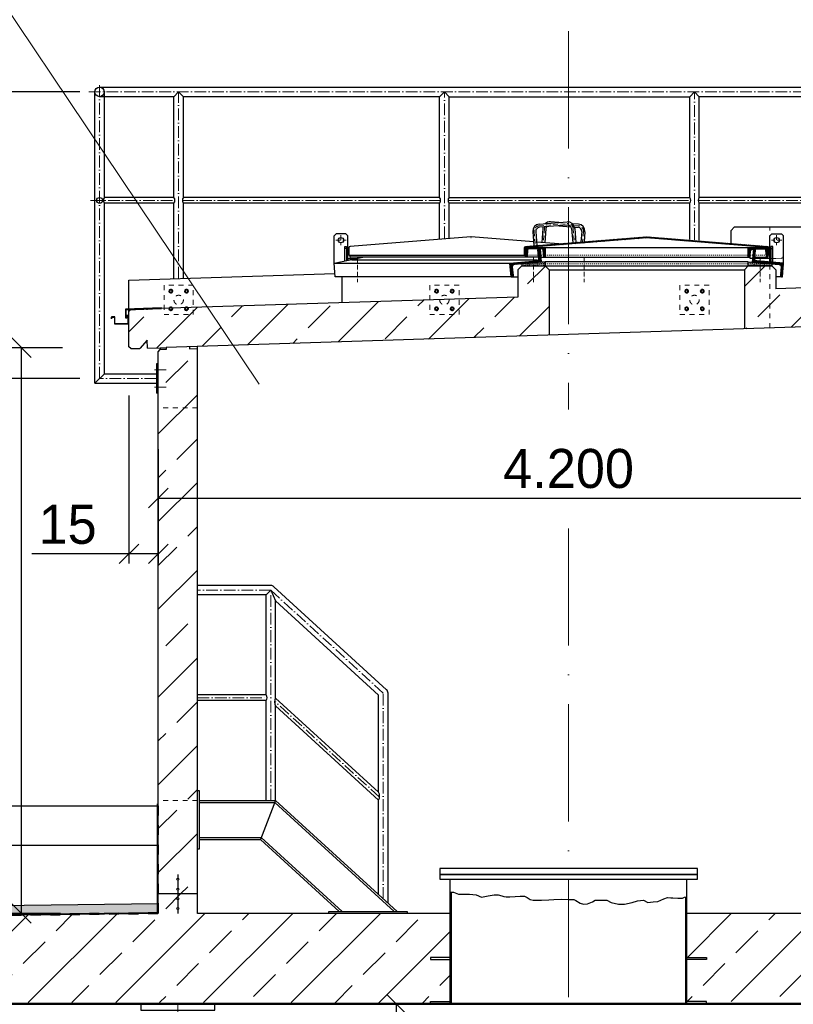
# Model space of a CAD drawing. Header units: millimetres. Extents: x -57642 to 5082813, y -177084 to 58112.
# Tile 346 of 656: x 37979 to 41938, y -38518 to -33477. Entities that reach past the tile are written whole.
import ezdxf

# ---------------------------------------------------------------- set-up
doc = ezdxf.new("R2010")
doc.units = ezdxf.units.MM
doc.linetypes.add('ACAD_ISO10W100', pattern=[18, 12, -3, 0, -3])
doc.linetypes.add('JIS_02_1.0', pattern=[2, 1, -1])
doc.layers.add('Bemaßung', color=7, linetype='Continuous', lineweight=9)
doc.layers.add('Beschriftung', color=7, linetype='Continuous', lineweight=9)
doc.dimstyles.new('DIN', dxfattribs={"dimtxt": 2.5, "dimasz": 2.5, "dimexe": 1.25, "dimexo": 0.625, "dimtad": 1, "dimtih": 1, "dimdec": 4, "dimdsep": 46, "dimlunit": 6, "dimtxsty": 'Standard', "dimcen": 2.5, "dimadec": 0, "dimazin": 0, "dimtfac": 1, "dimtdec": 4, "dimtmove": 0, "dimatfit": 3, "dimfxl": 0, "dimtvp": 1, "dimtolj": 1, "dimtzin": 0, "dimarcsym": 0})
pattern_1 = [(45, (-1.36, -74287.17), (-224.5064, 224.5064), []), (45, (223.15, -74287.17), (-224.5064, 224.5064), [158.75, -79.375])]

# ---------------------------------------------------------------- blocks, each defined once
blk = doc.blocks.new('_Oblique')
at = {"color": 0, "linetype": 'ByBlock', "lineweight": -2}
blk.add_line((-0.5, -0.5), (0.5, 0.5), dxfattribs=at)
blk = doc.blocks.new('*D483')
at = {"layer": 'Bemaßung', "color": 0, "lineweight": -2, "transparency": 16777216}
for p, q in [((38286.3, -33847.1), (36981.3, -33847.1)), ((37031.3, -33847.1), (37031.3, -35314.1)), ((38286.3, -35314.1), (36981.3, -35314.1))]:
    blk.add_line(p, q, dxfattribs=at)
at = {"layer": 'DEFPOINTS', "color": 0, "transparency": 16777216}
for p in [(38386.3, -33847.1), (37031.3, -35314.1), (38386.3, -35314.1)]:
    blk.add_point(p, dxfattribs=at)
at = {"layer": 'Bemaßung', "color": 0, "lineweight": -2, "transparency": 16777216, "xscale": 100, "yscale": 100, "zscale": 100}
for p, rotation in [((37031.3, -33847.1), 90), ((37031.3, -35314.1), 270)]:
    blk.add_blockref('_Oblique', p, dxfattribs=dict(at, rotation=rotation))
at = {"layer": 'Bemaßung', "color": 0, "transparency": 16777216, "insert": (36864.6, -34580.6), "char_height": 200, "attachment_point": 5, "rotation": 90}
blk.add_mtext('\\A1;1,46', dxfattribs=at)
blk = doc.blocks.new('*D498')
at = {"layer": 'Bemaßung', "color": 0, "lineweight": -2, "transparency": 16777216}
for p, q in [((38198.1, -35156.2), (37863.1, -35156.2)), ((37988.1, -38053), (37988.1, -35156.2)), ((38188.1, -38053), (37863.1, -38053))]:
    blk.add_line(p, q, dxfattribs=at)
at = {"layer": 'DEFPOINTS', "color": 0, "transparency": 16777216}
for p in [(37988.1, -35156.2), (38698.1, -35156.2), (38688.1, -38053)]:
    blk.add_point(p, dxfattribs=at)
at = {"layer": 'Bemaßung', "color": 0, "lineweight": -2, "transparency": 16777216, "xscale": 100, "yscale": 100, "zscale": 100}
for p, rotation in [((37988.1, -35156.2), 90), ((37988.1, -38053), 270)]:
    blk.add_blockref('_Oblique', p, dxfattribs=dict(at, rotation=rotation))
at = {"layer": 'Bemaßung', "color": 0, "transparency": 16777216, "insert": (37821.4, -36604.6), "char_height": 200, "attachment_point": 5, "rotation": 90}
blk.add_mtext('\\A1;2,90', dxfattribs=at)
blk = doc.blocks.new('*D499')
at = {"layer": 'Bemaßung', "color": 0, "lineweight": -2, "transparency": 16777216}
for p, q in [((38537.8, -35401.4), (38537.8, -36261.8)), ((38688.1, -35815.5), (38688.1, -36261.8)), ((38537.8, -36211.8), (38040.7, -36211.8)), ((38688.1, -36211.8), (38537.8, -36211.8))]:
    blk.add_line(p, q, dxfattribs=at)
at = {"layer": 'DEFPOINTS', "color": 0, "transparency": 16777216}
for p in [(38537.8, -35151.4), (38688.1, -35565.5), (38688.1, -36211.8)]:
    blk.add_point(p, dxfattribs=at)
at = {"layer": 'Bemaßung', "color": 0, "lineweight": -2, "transparency": 16777216, "xscale": 100, "yscale": 100, "zscale": 100, "rotation": 180}
blk.add_blockref('_Oblique', (38537.8, -36211.8), dxfattribs=at)
at = {"layer": 'Bemaßung', "color": 0, "lineweight": -2, "transparency": 16777216, "xscale": 100, "yscale": 100, "zscale": 100}
blk.add_blockref('_Oblique', (38688.1, -36211.8), dxfattribs=at)
at = {"layer": 'Bemaßung', "color": 0, "transparency": 16777216, "insert": (38224, -36061.8), "char_height": 200, "attachment_point": 5}
blk.add_mtext('\\A1;15', dxfattribs=at)
blk = doc.blocks.new('*D502')
at = {"layer": 'Bemaßung', "color": 0, "lineweight": -2, "transparency": 16777216}
for p, q in [((38688.1, -35676), (38688.1, -35876)), ((42888.1, -35676), (42888.1, -35876)), ((38688.1, -35926), (42888.1, -35926))]:
    blk.add_line(p, q, dxfattribs=at)
at = {"layer": 'DEFPOINTS', "color": 0, "transparency": 16777216}
for p in [(38688.1, -35926), (42888.1, -35926), (42888.1, -35926)]:
    blk.add_point(p, dxfattribs=at)
at = {"layer": 'Bemaßung', "color": 0, "lineweight": -2, "transparency": 16777216, "xscale": 100, "yscale": 100, "zscale": 100, "rotation": 180}
blk.add_blockref('_Oblique', (38688.1, -35926), dxfattribs=at)
at = {"layer": 'Bemaßung', "color": 0, "lineweight": -2, "transparency": 16777216, "xscale": 100, "yscale": 100, "zscale": 100}
blk.add_blockref('_Oblique', (42888.1, -35926), dxfattribs=at)
at = {"layer": 'Bemaßung', "color": 0, "transparency": 16777216, "insert": (40788.1, -35776), "char_height": 200, "attachment_point": 5}
blk.add_mtext('\\A1;4.200', dxfattribs=at)
blk = doc.blocks.new('*D731')
at = {"layer": 'Bemaßung', "color": 0, "lineweight": -2, "transparency": 16777216}
for p, q in [((39707.8, -38518), (39782.8, -38518)), ((39907.8, -45838), (39907.8, -38518)), ((39707.8, -45838), (39782.8, -45838))]:
    blk.add_line(p, q, dxfattribs=at)
at = {"layer": 'DEFPOINTS', "color": 0, "transparency": 16777216}
for p in [(39907.8, -38518), (39907.8, -38518), (39907.8, -45838)]:
    blk.add_point(p, dxfattribs=at)
at = {"layer": 'Bemaßung', "color": 0, "lineweight": -2, "transparency": 16777216, "xscale": 100, "yscale": 100, "zscale": 100}
for p, rotation in [((39907.8, -38518), 90), ((39907.8, -45838), 270)]:
    blk.add_blockref('_Oblique', p, dxfattribs=dict(at, rotation=rotation))
at = {"layer": 'Bemaßung', "color": 0, "transparency": 16777216, "insert": (39757.8, -42178), "char_height": 200, "attachment_point": 5, "rotation": 90}
blk.add_mtext('\\A1;7.320', dxfattribs=at)

msp = doc.modelspace()

# ---------------------------------------------------------------- hatches: boundary and pattern name
h = msp.add_hatch()
h.set_pattern_fill('ANSI31', color=256)
h.set_pattern_definition([(45, (135450.092, 19849.4992), (-2.24506403, 2.24506403), [])])
edge = h.paths.add_edge_path()
edge.add_line((40568.08548, -34645.64809), (40568.08548, -34683.34159))
edge.add_line((40568.08548, -34683.34159), (40563.08548, -34683.34159))
edge.add_line((40563.08548, -34683.34159), (40563.08548, -34645.26555))
edge.add_arc((40570.58548, -34645.26555), 7.5, 94.57392126, 180, ccw=False)
edge.add_line((40569.98739, -34637.78944), (41187.48739, -34588.38944))
edge.add_arc((41188.08548, -34595.86555), 7.5, 85.42607874, 94.57392126, ccw=False)
edge.add_line((41188.68357, -34588.38944), (41806.18357, -34637.78944))
edge.add_arc((41805.58548, -34645.26555), 7.5, 0, 85.42607874, ccw=False)
edge.add_line((41813.08548, -34645.26555), (41813.08548, -34683.34159))
edge.add_line((41813.08548, -34683.34159), (41808.08548, -34683.34159))
edge.add_line((41808.08548, -34683.34159), (41808.08548, -34645.64809))
edge.add_arc((41805.58548, -34645.64809), 2.5, 0, 85.38935068)
edge.add_line((41805.78644, -34643.15618), (41188.68836, -34593.39021))
edge.add_arc((41188.08548, -34600.86594), 7.5, 85.38935068, 94.61064932)
edge.add_line((41187.4826, -34593.39021), (40570.38452, -34643.15618))
edge.add_arc((40570.58548, -34645.64809), 2.5, 94.61064932, 180)
at = {"lineweight": 13}
h = msp.add_hatch(dxfattribs=at)
h.set_pattern_fill('ANSI33', color=256, scale=50, style=0)
h.set_pattern_definition(pattern_1)
h.paths.add_polyline_path([(38593.14008, -35159.61568), (38548.16348, -35161.06668), (38537.84623, -35151.39433), (38537.84623, -34971.30068), (38547.51859, -34960.98343), (40528.08548, -34897.08776), (40528.08548, -34757.40434), (40548.08548, -34737.40434), (40668.08548, -34737.40434), (40688.08548, -34757.40434), (40688.08548, -35092.03), (38633.11928, -35158.3259), (38631.8295, -35118.34669)])
h.paths.add_polyline_path([(41688.08548, -35059.76869), (41688.08548, -34757.40434), (41708.08548, -34737.40434), (41828.08548, -34737.40434), (41848.08548, -34757.40434), (41848.08548, -34854.50283), (42825.27691, -34822.97736), (42835.61028, -34812.64399), (42835.61028, -34682.42883), (42845.80195, -34672.23716), (43025.61481, -34666.43616), (43035.61028, -34676.43163), (43035.61028, -35006.29058), (43025.93792, -35016.60783), (42980.96132, -35018.05883), (42939.69234, -34979.36941), (42939.69234, -35019.39022)])
h = msp.add_hatch(dxfattribs=at)
h.set_pattern_fill('ANSI31', color=256, angle=4.76364169)
h.set_pattern_definition([(49.7636417, (128157.288, 27331.3507), (-2.42375146, 2.05086662), [])])
edge = h.paths.add_edge_path()
edge.add_line((40636.44587, -34649.79834), (40641.92687, -34649.34159))
edge.add_line((40641.92687, -34649.34159), (40647.74006, -34719.09979))
edge.add_line((40647.74006, -34719.09979), (40510.21674, -34730.56007))
edge.add_arc((40511.13024, -34741.52207), 11, 94.76364169, 184.76364169)
edge.add_line((40500.16824, -34742.43557), (40503.90529, -34787.28013))
edge.add_arc((40498.42428, -34787.73688), 5.5, -85.23635831, 4.76364169, ccw=False)
edge.add_line((40498.88103, -34793.21788), (40493.40003, -34793.67463))
edge.add_line((40493.40003, -34793.67463), (40487.58685, -34723.91643))
edge.add_line((40487.58685, -34723.91643), (40625.11016, -34712.45615))
edge.add_arc((40624.19666, -34701.49415), 11, 274.76364169, 364.76364169)
edge.add_line((40635.15867, -34700.58065), (40631.42162, -34655.73609))
edge.add_arc((40636.90262, -34655.27934), 5.5, 94.76364169, 184.76364169, ccw=False)
h = msp.add_hatch(dxfattribs=at)
h.set_pattern_fill('ANSI31', color=256, angle=90)
h.set_pattern_definition([(135, (133466.9493, 19849.4992), (-2.24506403, -2.24506403), [])])
edge = h.paths.add_edge_path()
edge.add_arc((40586.08548, -34657.84159), 8.5, 90, 176.37147033)
edge.add_line((40577.60252, -34657.30365), (40575.56964, -34689.36056))
edge.add_arc((40571.32816, -34689.09159), 4.25, 270, 356.37147033, ccw=False)
edge.add_line((40571.32816, -34693.34159), (40568.08548, -34693.34159))
edge.add_line((40568.08548, -34693.34159), (40568.08548, -34645.89159))
edge.add_arc((40570.63548, -34645.89159), 2.55, 90, 180, ccw=False)
edge.add_line((40570.63548, -34643.34159), (40665.53548, -34643.34159))
edge.add_arc((40665.53548, -34645.89159), 2.55, 0, 90, ccw=False)
edge.add_line((40668.08548, -34645.89159), (40668.08548, -34693.34159))
edge.add_line((40668.08548, -34693.34159), (40664.8428, -34693.34159))
edge.add_arc((40664.8428, -34689.09159), 4.25, 183.62852967, 270, ccw=False)
edge.add_line((40660.60132, -34689.36056), (40658.56844, -34657.30365))
edge.add_arc((40650.08548, -34657.84159), 8.5, 3.62852967, 90)
edge.add_line((40650.08548, -34649.34159), (40586.08548, -34649.34159))
h = msp.add_hatch(dxfattribs=at)
h.set_pattern_fill('ANSI31', color=256, angle=90)
h.set_pattern_definition([(135, (134606.9493, 19849.4992), (-2.24506403, -2.24506403), [])])
edge = h.paths.add_edge_path()
edge.add_arc((41726.08548, -34657.84159), 8.5, 90, 176.37147033)
edge.add_line((41717.60252, -34657.30365), (41715.56964, -34689.36056))
edge.add_arc((41711.32816, -34689.09159), 4.25, 270, 356.37147033, ccw=False)
edge.add_line((41711.32816, -34693.34159), (41708.08548, -34693.34159))
edge.add_line((41708.08548, -34693.34159), (41708.08548, -34645.89159))
edge.add_arc((41710.63548, -34645.89159), 2.55, 90, 180, ccw=False)
edge.add_line((41710.63548, -34643.34159), (41805.53548, -34643.34159))
edge.add_arc((41805.53548, -34645.89159), 2.55, 0, 90, ccw=False)
edge.add_line((41808.08548, -34645.89159), (41808.08548, -34693.34159))
edge.add_line((41808.08548, -34693.34159), (41804.8428, -34693.34159))
edge.add_arc((41804.8428, -34689.09159), 4.25, 183.62852967, 270, ccw=False)
edge.add_line((41800.60132, -34689.36056), (41798.56844, -34657.30365))
edge.add_arc((41790.08548, -34657.84159), 8.5, 3.62852967, 90)
edge.add_line((41790.08548, -34649.34159), (41726.08548, -34649.34159))
h = msp.add_hatch(dxfattribs=at)
h.set_pattern_fill('ANSI31', color=256, angle=-4.76364169)
h.set_pattern_definition([(40.2363583, (137225.1005, 12080.8325), (-2.05086662, 2.42375146), [])])
edge = h.paths.add_edge_path()
edge.add_line((41739.72509, -34649.79834), (41734.24409, -34649.34159))
edge.add_line((41734.24409, -34649.34159), (41728.4309, -34719.09979))
edge.add_line((41728.4309, -34719.09979), (41865.95422, -34730.56007))
edge.add_arc((41865.04072, -34741.52207), 11, -4.76364169, 85.23635831, ccw=False)
edge.add_line((41876.00272, -34742.43557), (41872.26568, -34787.28013))
edge.add_arc((41877.74668, -34787.73688), 5.5, 175.23635831, 265.23635831)
edge.add_line((41877.28993, -34793.21788), (41882.77093, -34793.67463))
edge.add_line((41882.77093, -34793.67463), (41888.58411, -34723.91643))
edge.add_line((41888.58411, -34723.91643), (41751.0608, -34712.45615))
edge.add_arc((41751.9743, -34701.49415), 11, 175.23635831, 265.23635831, ccw=False)
edge.add_line((41741.01229, -34700.58065), (41744.74934, -34655.73609))
edge.add_arc((41739.26834, -34655.27934), 5.5, -4.76364169, 85.23635831)
h = msp.add_hatch()
h.set_pattern_fill('AR-SAND', color=256, scale=0.1)
h.set_pattern_definition([(37.5, (133008.3637, 19841.4365), (-0.16000313, 4.89413237), [0, -3.8608, 0, -4.318, 0, -4.1275]), (7.5, (133008.364, 19841.4365), (4.49523283, 7.168251), [0, -2.0828, 0, -3.4798, 0, -1.3335]), (327.5, (133005.2395, 19841.4365), (7.9099237, 0.01437185), [0, -1.27, 0, -4.572, 0, -5.969]), (317.5, (133005.2395, 19841.4365), (7.63556452, 2.22929323), [0, -0.635, 0, -2.9972, 0, -3.429])])
h.paths.add_polyline_path([(40548.08548, -34737.40434), (40668.08548, -34737.40434), (40668.08548, -34717.40434), (40548.08548, -34727.40434)])
h = msp.add_hatch()
h.set_pattern_fill('AR-SAND', color=256, scale=0.1)
h.set_pattern_definition([(37.5, (134168.3637, 19841.4365), (-0.16000313, 4.89413237), [0, -3.8608, 0, -4.318, 0, -4.1275]), (7.5, (134168.364, 19841.4365), (4.49523283, 7.168251), [0, -2.0828, 0, -3.4798, 0, -1.3335]), (327.5, (134165.2395, 19841.4365), (7.9099237, 0.01437185), [0, -1.27, 0, -4.572, 0, -5.969]), (317.5, (134165.2395, 19841.4365), (7.63556452, 2.22929323), [0, -0.635, 0, -2.9972, 0, -3.429])])
h.paths.add_polyline_path([(41708.08548, -34737.40434), (41828.08548, -34737.40434), (41828.08548, -34727.40434), (41708.08548, -34717.40434)])
h = msp.add_hatch(dxfattribs=at)
h.set_pattern_fill('ANSI33', color=256, scale=50, style=0)
h.set_pattern_definition(pattern_1)
h.paths.add_polyline_path([(38888.08548, -35160.10556), (38848.32993, -35161.38812), (38848.00748, -35151.39332), (38728.06988, -35155.26266), (38728.39233, -35165.25746), (38698.40793, -35166.2248), (38688.08548, -35177.23548), (38688.08548, -35464.00387), (38888.08548, -35464.00387)])
h.paths.add_polyline_path([(38888.08548, -35464.00387), (38688.08548, -35464.00387), (38688.08548, -37474.00387), (38888.08548, -37474.00387)])
h.paths.add_polyline_path([(38888.08548, -37474.00387), (38688.08548, -37474.00387), (38688.08548, -37953.00387), (38788.08548, -37953.00387), (38788.08548, -37932.83093, -0.4142135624), (38783.08548, -37927.83093, -0.4142135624), (38788.08548, -37922.83093), (38788.08548, -37882.83093, -0.4142135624), (38783.08548, -37877.83093, -1), (38793.08548, -37877.83093, -0.4142135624), (38788.08548, -37882.83093), (38788.08548, -37922.83093, -0.4142135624), (38793.08548, -37927.83093, -0.4142135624), (38788.08548, -37932.83093), (38788.08548, -37953.00387), (38888.08548, -37953.00387)])
h.paths.add_polyline_path([(42888.08548, -35042.45216), (42876.33837, -35031.43931), (42846.35397, -35032.40664), (42846.03152, -35022.41184), (42726.09392, -35026.28119), (42726.41636, -35036.27599), (42688.08548, -35037.51259), (42688.08548, -37285.00387), (42888.08548, -37285.00387)])
h.paths.add_polyline_path([(42888.08548, -37285.00387), (42688.08548, -37285.00387), (42688.08548, -37500.00387), (42888.08548, -37500.00387)])
h.paths.add_polyline_path([(42888.08548, -37500.00387), (42688.08548, -37500.00387), (42688.08548, -37953.00387), (42788.08548, -37953.00387), (42788.08548, -37932.83093, -0.4142135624), (42783.08548, -37927.83093, -0.4142135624), (42788.08548, -37922.83093), (42788.08548, -37882.83093, -0.4142135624), (42783.08548, -37877.83093, -1), (42793.08548, -37877.83093, -0.4142135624), (42788.08548, -37882.83093), (42788.08548, -37922.83093, -0.4142135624), (42793.08548, -37927.83093, -0.4142135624), (42788.08548, -37932.83093), (42788.08548, -37953.00387), (42888.08548, -37953.00387)])
h = msp.add_hatch(dxfattribs=at)
h.set_pattern_fill('ANSI33', color=256, scale=50, style=0)
h.set_pattern_definition(pattern_1)
edge = h.paths.add_edge_path()
edge.add_arc((30155.07115, -38544.00387), 3, -90, 0.00002165, ccw=False)
edge.add_line((30155.07115, -38547.00387), (30152.07115, -38547.00387))
edge.add_line((30152.07115, -38547.00387), (30152.07115, -38507.00387))
edge.add_line((30152.07115, -38507.00387), (30212.07115, -38507.00387))
edge.add_line((30212.07115, -38507.00387), (40082.08548, -38509.80176))
edge.add_line((40082.08548, -38509.80176), (40082.08548, -38503.00387))
edge.add_line((40082.08548, -38503.00387), (40182.08548, -38503.00387))
edge.add_line((40182.08548, -38503.00387), (40182.08548, -38288.00387))
edge.add_line((40182.08548, -38288.00387), (40082.08548, -38288.00387))
edge.add_line((40082.08548, -38288.00387), (40082.08548, -38278.00387))
edge.add_line((40082.08548, -38278.00387), (40182.08548, -38278.00387))
edge.add_line((40182.08548, -38278.00387), (40182.08548, -38053.00387))
edge.add_line((40182.08548, -38053.00387), (38888.08548, -38053.00387))
edge.add_line((38888.08548, -38053.00387), (38888.08548, -37953.00387))
edge.add_line((38888.08548, -37953.00387), (38688.08548, -37953.00387))
edge.add_line((38688.08548, -37953.00387), (38688.08548, -38053.00387))
edge.add_line((38688.08548, -38053.00387), (29863.08364, -38168.00387))
edge.add_line((29863.08364, -38168.00387), (29863.08364, -38518.00387))
edge.add_line((29863.08364, -38518.00387), (29863.08439, -40761.46166))
edge.add_line((29863.08439, -40761.46166), (30052.73111, -40761.46166))
edge.add_arc((30063.08364, -40761.46166), 10.35253, 0, 180, ccw=False)
edge.add_line((30073.43617, -40761.46166), (30163.08449, -40761.46166))
edge.add_line((30163.08449, -40761.46166), (30158.07115, -38544.00387))
h.paths.add_polyline_path([(30053.08364, -38513.00387), (29973.08364, -38513.00387), (29973.08364, -38497.00387), (29933.08364, -38497.00387), (29933.08364, -38495.00387), (30093.08364, -38495.00387), (30093.08364, -38497.00387), (30053.08364, -38497.00387)], flags=16)
h.paths.add_polyline_path([(30063.08364, -40689.96762), (30063.08364, -40686.44771), (30058.08364, -40686.44771), (30038.08364, -40689.96762)], flags=16)
edge = h.paths.add_edge_path(flags=16)
edge.add_arc((38788.08548, -37978.17681), 5, 0, 360)
edge = h.paths.add_edge_path(flags=16)
edge.add_arc((38788.08548, -38028.17681), 5, 0, 360)
edge = h.paths.add_edge_path()
edge.add_line((30163.08449, -40761.46166), (30073.43617, -40761.46166))
edge.add_arc((30063.08364, -40761.46166), 10.35253, -180, 0, ccw=False)
edge.add_line((30052.73111, -40761.46166), (29863.08439, -40761.46166))
edge.add_line((29863.08439, -40761.46166), (29863.08612, -45943.32641))
edge.add_line((29863.08612, -45943.32641), (29987.73327, -45943.32637))
edge.add_arc((29998.0858, -45943.32637), 10.35253, 0.00001912, 180.00001912, ccw=False)
edge.add_line((30008.43833, -45943.32637), (30133.08548, -45943.32632))
edge.add_line((30133.08548, -45943.32632), (30133.08548, -45893.32632))
edge.add_line((30133.08548, -45893.32632), (30133.08548, -45843.26386))
edge.add_line((30133.08548, -45843.26386), (30133.08548, -45835.25387))
edge.add_line((30133.08548, -45835.25387), (30144.08548, -45765.80387))
edge.add_line((30144.08548, -45765.80387), (30163.08637, -45746.80298))
edge.add_line((30163.08637, -45746.80298), (30163.08449, -40761.46166))
h.paths.add_polyline_path([(30058.08364, -40850.55522), (30063.08364, -40850.55522), (30063.08364, -40847.03532), (30058.08364, -40847.03532)], flags=16)
h.paths.add_polyline_path([(29998.0858, -45871.83233), (29998.0858, -45868.31242), (29993.0858, -45868.31242), (29973.0858, -45871.83233)], flags=16)
h = msp.add_hatch(dxfattribs=at)
h.set_pattern_fill('ANSI33', color=256, scale=50, style=0)
h.set_pattern_definition(pattern_1)
h.paths.add_polyline_path([(51218.6088, -38161.56024), (42888.08548, -38053.00387), (42888.08548, -37953.00387), (42688.08548, -37953.00387), (42688.08548, -38053.00387), (41394.08548, -38053.00387), (41394.08548, -38278.00387), (41494.08548, -38278.00387), (41494.08548, -38288.00387), (41394.08548, -38288.00387), (41394.08548, -38503.00387), (41494.08548, -38503.00387), (51218.6088, -38512.84252)])
h.paths.add_polyline_path([(42793.08548, -37978.17681, -1), (42783.08548, -37978.17681, -1)], flags=16)
h.paths.add_polyline_path([(42793.08548, -38028.17681, -1), (42783.08548, -38028.17681, -1)], flags=16)
at = {"lineweight": 9}
h = msp.add_hatch(dxfattribs=at)
h.set_pattern_fill('BETON_UNBEWEHRT', color=256, scale=100, pattern_type=2)
h.set_pattern_definition([(45, (16.32, -74287.174), (-17.67767, 17.67767), [12.5, -6.25])])
h.paths.add_polyline_path([(38684.08548, -38049.08189), (38684.08548, -38003.05175), (29827.08364, -38118.46875), (29827.08364, -38164.49888)])

# ---------------------------------------------------------------- linework, layer by layer
at = {"linetype": 'ACAD_ISO10W100', "lineweight": 18, "ltscale": 50}
for p, q in [((40788.08548, -33536.23161), (40788.08548, -35473.42205)), ((40788.08548, -36081.79114), (40788.08548, -47846.41417)), ((38788.08548, -46144.50387), (38788.08548, -38518.00387))]:
    msp.add_line(p, q, dxfattribs=at)
at = {"linetype": 'ACAD_ISO10W100', "lineweight": 18, "ltscale": 5}
for p, q in [((38387.84623, -35314.14834), (38387.84623, -33802.5147)), ((38332.97319, -33847.12736), (43224.01951, -33847.12736)), ((38792.34471, -34803.00698), (38792.34471, -33847.12736)), ((40152.34471, -34595.97472), (40152.34471, -33847.12736)), ((41432.34471, -34604.6562), (41432.34471, -33847.12736)), ((38340.57934, -34402.12736), (38773.37843, -34402.12736)), ((38811.311, -34402.12736), (40133.37843, -34402.12736)), ((40171.311, -34402.12736), (41413.37843, -34402.12736)), ((41451.311, -34402.12736), (42773.37843, -34402.12736)), ((38669.10658, -35269.14834), (38728.16772, -35269.14834)), ((38678.08548, -35314.14834), (38387.84623, -35314.14834)), ((38669.10658, -35359.14834), (38728.16772, -35359.14834)), ((39263.94519, -36398.14326), (38888.08548, -36398.14326)), ((39263.93548, -37474.00387), (39263.93548, -36398.15387)), ((39839.80264, -36925.05283), (39263.94519, -36398.14326)), ((38888.08548, -36948.15387), (39244.96919, -36948.15387)), ((39839.80264, -37978.82508), (39839.80264, -36925.05283)), ((39820.82263, -37457.68612), (39282.90177, -36965.48853))]:
    msp.add_line(p, q, dxfattribs=at)
for p, q in [((38387.84623, -33822.97736), (43185.61028, -33822.97736)), ((38363.69623, -35338.29834), (38363.69623, -33847.12736)), ((38768.19471, -33871.27736), (38387.84623, -33871.27736)), ((38411.99623, -34387.17736), (38411.99623, -33847.12736)), ((38768.19471, -33871.27736), (38792.34471, -33847.12736)), ((38768.19471, -34387.17736), (38768.19471, -33871.27736)), ((38792.34471, -33847.12736), (38816.49471, -33871.27736)), ((40128.19471, -33871.27736), (38816.49471, -33871.27736)), ((38816.49471, -34387.17736), (38816.49471, -33871.27736)), ((40128.19471, -33871.27736), (40152.34471, -33847.12736)), ((40128.19471, -34387.17736), (40128.19471, -33871.27736)), ((40152.34471, -33847.12736), (40176.49471, -33871.27736)), ((40176.49471, -34387.17736), (40176.49471, -33871.27736)), ((40176.49471, -33871.27736), (41408.19471, -33871.27736)), ((41408.19471, -33871.27736), (41432.34471, -33847.12736)), ((41408.19471, -34387.17736), (41408.19471, -33871.27736)), ((41432.34471, -33847.12736), (41456.49471, -33871.27736)), ((42768.19471, -33871.27736), (41456.49471, -33871.27736)), ((41456.49471, -34387.17736), (41456.49471, -33871.27736)), ((38768.19471, -34387.17736), (38411.99623, -34387.17736)), ((38411.99623, -35289.99834), (38411.99623, -34417.07736)), ((38768.19471, -34417.07736), (38411.99623, -34417.07736)), ((38768.19471, -34803.78609), (38768.19471, -34417.07736)), ((40128.19471, -34387.17736), (38816.49471, -34387.17736)), ((40128.19471, -34417.07736), (38816.49471, -34417.07736)), ((38816.49471, -34802.22787), (38816.49471, -34417.07736)), ((40128.19471, -34597.90672), (40128.19471, -34417.07736)), ((40176.49471, -34387.17736), (41408.19471, -34387.17736)), ((40176.49471, -34594.04272), (40176.49471, -34417.07736)), ((41408.19471, -34417.07736), (40176.49471, -34417.07736)), ((41408.19471, -34602.7242), (41408.19471, -34417.07736)), ((42768.19471, -34387.17736), (41456.49471, -34387.17736)), ((42768.19471, -34417.07736), (41456.49471, -34417.07736)), ((41456.49471, -34606.5882), (41456.49471, -34417.07736)), ((40637.38382, -34524.05267), (40780.92522, -34512.56936)), ((40782.20115, -34528.51841), (40638.65975, -34540.00172)), ((40782.20115, -34528.51841), (40638.65975, -34540.00172)), ((40738.08548, -34515.99654), (40695.24574, -34512.56936)), ((40838.78714, -34524.05267), (40807.73634, -34521.56861)), ((39588.08548, -34583.34159), (39598.08548, -34573.34159)), ((39648.08548, -34573.34159), (39598.08548, -34573.34159)), ((39648.08548, -34573.34159), (39658.08548, -34583.34159)), ((40604.3693, -34562.80885), (40610.11096, -34634.57955)), ((40620.31835, -34561.53293), (40626.06, -34633.30363)), ((40656.48956, -34545.58388), (40650.7479, -34617.35458)), ((40672.4386, -34546.85981), (40666.69695, -34618.63051)), ((40738.08548, -34532.04766), (40800.20275, -34537.01704)), ((40738.08548, -34532.04766), (40800.20275, -34537.01704)), ((40803.73236, -34546.85981), (40809.47401, -34618.63051)), ((40818.38415, -34538.47155), (40837.51121, -34540.00172)), ((40818.38415, -34538.47155), (40837.51121, -34540.00172)), ((40819.6814, -34545.58388), (40825.42306, -34617.35458)), ((40855.85261, -34561.53293), (40851.55412, -34615.2641)), ((40871.80166, -34562.80885), (40867.70863, -34613.97174)), ((41638.08548, -34537.40434), (41618.08548, -34557.40434)), ((41618.08548, -34557.40434), (41618.08548, -34622.74159)), ((41638.08548, -34537.40434), (42338.08548, -34537.40434)), ((41828.08548, -34573.34159), (41818.08548, -34583.34159)), ((41828.08548, -34573.34159), (41878.08548, -34573.34159)), ((41888.08548, -34583.34159), (41878.08548, -34573.34159)), ((39588.08548, -34723.87488), (39588.08548, -34583.34159)), ((39658.08548, -34709.25013), (39658.08548, -34583.34159)), ((40287.48739, -34588.38944), (39669.98739, -34637.78944)), ((40608.46233, -34613.97174), (40288.68357, -34588.38944)), ((41818.08548, -34718.04154), (41818.08548, -34583.34159)), ((41888.08548, -34723.87488), (41888.08548, -34583.34159)), ((39652.08548, -34648.34159), (39642.08548, -34648.34159)), ((39658.08548, -34649.34159), (39663.08548, -34649.34159)), ((39663.08548, -34645.26555), (39663.08548, -34683.34159)), ((40665.53548, -34643.34159), (41710.63548, -34643.34159)), ((41818.08548, -34649.34159), (41813.08548, -34649.34159)), ((41824.08548, -34648.34159), (41834.08548, -34648.34159)), ((39587.58685, -34723.91643), (39734.55541, -34693.34159)), ((39587.58685, -34723.91643), (40487.58685, -34723.91643)), ((39593.40003, -34793.67463), (39587.58685, -34723.91643)), ((39663.08548, -34683.34159), (40563.08548, -34683.34159)), ((39668.08548, -34683.34159), (39668.08548, -34693.34159)), ((40634.55541, -34693.34159), (39668.08548, -34693.34159)), ((39668.08548, -34693.34159), (39671.32816, -34693.34159)), ((40626.54209, -34708.00228), (39679.46855, -34708.00228)), ((40645.59354, -34693.34159), (41717.7704, -34693.34159)), ((41741.61555, -34693.34159), (41808.08548, -34693.34159)), ((38537.84623, -34811.21744), (39592.02783, -34777.20816)), ((40548.08548, -34737.40434), (40528.08548, -34757.40434)), ((40528.08548, -34757.40434), (40528.08548, -34897.08776)), ((40548.08548, -34737.40434), (41828.08548, -34737.40434)), ((40668.08548, -34737.40434), (40688.08548, -34757.40434)), ((40688.08548, -34757.40434), (40688.08548, -35092.03)), ((40688.08548, -34757.40434), (41688.08548, -34757.40434)), ((41708.08548, -34737.40434), (41688.08548, -34757.40434)), ((41688.08548, -34757.40434), (41688.08548, -35059.76869)), ((41828.08548, -34737.40434), (41848.08548, -34757.40434)), ((41848.08548, -34757.40434), (41848.08548, -34854.50283)), ((38537.84623, -34958.29392), (38537.84623, -34811.21744)), ((40493.40003, -34793.67463), (39593.40003, -34793.67463)), ((39628.08548, -34793.67463), (39628.08548, -34927.1553)), ((40493.40003, -34793.67463), (40528.08548, -34793.67463)), ((41882.77093, -34793.67463), (41848.08548, -34793.67463)), ((42825.27691, -34822.97736), (41848.08548, -34854.50283)), ((40528.08548, -34897.08776), (38641.71457, -34957.94455)), ((38537.84623, -34971.30068), (38547.51859, -34960.98343)), ((38537.84623, -34971.30068), (38537.84623, -34961.29548)), ((38537.84623, -35151.39433), (38537.84623, -34971.30068)), ((38567.60946, -34960.33528), (38567.51273, -34957.33684)), ((38569.22162, -34963.78774), (38568.899, -34953.78763)), ((38570.6079, -34960.23854), (38570.51117, -34957.2401)), ((38629.11153, -34958.35114), (38629.0148, -34955.3527)), ((38630.72369, -34961.80361), (38630.40108, -34951.8035)), ((38632.10997, -34958.2544), (38632.01324, -34955.25596)), ((38690.04285, -34959.88989), (38689.72024, -34949.88978)), ((38691.42913, -34956.34069), (38691.3324, -34953.34225)), ((42846.03152, -35022.41184), (38728.06988, -35155.26266)), ((38631.8295, -35118.34669), (38593.14008, -35159.61568)), ((38633.11928, -35158.3259), (38631.8295, -35118.34669)), ((38548.16348, -35161.06668), (38537.84623, -35151.39433)), ((38548.16348, -35161.06668), (38593.14008, -35159.61568)), ((38633.11928, -35158.3259), (38698.08548, -35156.23)), ((38688.08548, -35177.23548), (38698.40793, -35166.2248)), ((38688.08548, -38053.00387), (38688.08548, -35177.23548)), ((38698.08548, -35156.23), (38728.06988, -35155.26266)), ((38698.08548, -35156.23), (38698.40793, -35166.2248)), ((38728.39233, -35165.25746), (38698.40793, -35166.2248)), ((38728.06988, -35155.26266), (38728.39233, -35165.25746)), ((38848.00748, -35151.39332), (38848.32993, -35161.38812)), ((38848.32993, -35161.38812), (38888.08548, -35160.10556)), ((38888.08548, -38053.00387), (38888.08548, -35150.10035)), ((38688.08548, -35239.14834), (38678.08548, -35239.14834)), ((38678.08548, -35239.14834), (38678.08548, -35389.14834)), ((38411.99623, -35289.99834), (38363.69623, -35338.29834)), ((38411.99623, -35289.99834), (38678.08548, -35289.99834)), ((38363.69623, -35338.29834), (38678.08548, -35338.29834)), ((38688.08548, -35389.14834), (38678.08548, -35389.14834)), ((39263.93548, -36374.00387), (38888.08548, -36374.00387)), ((39280.23809, -36380.33681), (39856.7103, -36907.80889)), ((39239.78548, -36422.30387), (38888.08548, -36422.30387)), ((39239.78548, -36422.30387), (39263.93548, -36398.15387)), ((39239.78548, -36933.20387), (39239.78548, -36422.30387)), ((39263.93548, -36398.15387), (39288.08548, -36452.98506)), ((39288.08548, -36949.96776), (39288.08548, -36452.98506)), ((39288.08548, -36452.98506), (39815.65264, -36935.70902)), ((39239.78548, -36933.20387), (38888.08548, -36933.20387)), ((39815.65264, -37432.69172), (39288.08548, -36949.96776)), ((39815.65264, -37432.69172), (39815.65264, -36935.70902)), ((39863.95264, -38000.92233), (39863.95264, -36925.05283)), ((39239.78548, -36963.10387), (38888.08548, -36963.10387)), ((39239.78548, -37474.00387), (39239.78548, -36963.10387)), ((39288.08548, -37474.00387), (39288.08548, -36990.4955)), ((39815.65264, -37473.21945), (39288.08548, -36990.4955)), ((38684.08548, -37503.00387), (37388.08548, -37503.00387)), ((38684.08548, -38049.08189), (38684.08548, -37491.06336)), ((38688.08548, -37491.06336), (38684.08548, -37491.06336)), ((38898.08548, -37474.00387), (39288.08548, -37474.00387)), ((38898.08548, -37484.00387), (39284.20086, -37484.00387)), ((39288.08548, -37474.00387), (39210.39308, -37674.00387)), ((39284.20086, -37484.00387), (39895.12982, -38043.00387)), ((39288.08548, -37474.00387), (39909.9434, -38043.00387)), ((39815.65264, -37956.72783), (39815.65264, -37473.21945)), ((37388.08548, -37703.00387), (38684.08548, -37703.00387)), ((38898.08548, -37664.00387), (39214.2777, -37664.00387)), ((38898.08548, -37674.00387), (39210.39308, -37674.00387)), ((39210.39308, -37674.00387), (39613.67177, -38043.00387)), ((39214.2777, -37664.00387), (39628.48535, -38043.00387)), ((38788.08548, -37853.00387), (38788.08548, -37872.83093)), ((38788.08548, -37882.83093), (38788.08548, -37922.83093)), ((40182.08548, -38513.00387), (40182.08548, -37878.00387)), ((41394.08548, -38513.00387), (41394.08548, -37878.00387)), ((38888.08548, -37953.00387), (38688.08548, -37953.00387)), ((38788.08548, -37932.83093), (38788.08548, -37973.17681)), ((40188.08548, -38518.00387), (40188.08548, -37944.00081)), ((38687.43398, -38003.00811), (29827.08364, -38118.46875)), ((38788.08548, -37983.17681), (38788.08548, -38023.17681)), ((41388.08548, -38518.00387), (41388.08548, -37968.6382)), ((38684.08548, -38049.08189), (29827.08364, -38164.49888)), ((38688.08548, -38053.00387), (29863.08364, -38168.00387)), ((38788.08548, -38033.17681), (38788.08548, -38053.00387)), ((40182.08548, -38053.00387), (38888.08548, -38053.00387)), ((42688.08548, -38053.00387), (41394.08548, -38053.00387)), ((30198.08548, -38513.00387), (51378.08548, -38513.00387)), ((30198.08548, -38518.00387), (51378.08548, -38518.00387))]:
    msp.add_line(p, q)
at = {"linetype": 'ACAD_ISO10W100', "lineweight": 18, "ltscale": 2}
for p, q in [((40638.02179, -34532.0272), (40781.56319, -34520.54388)), ((40838.14917, -34532.0272), (40814.80054, -34530.1593)), ((39623.08548, -34579.44896), (39623.08548, -34632.23422)), ((40612.34382, -34562.17089), (40618.08548, -34633.94159)), ((40664.46408, -34546.22184), (40658.72242, -34617.99255)), ((40811.70688, -34546.22184), (40817.44854, -34617.99255)), ((40863.82714, -34562.17089), (40859.63137, -34614.61792)), ((41853.08548, -34579.44896), (41853.08548, -34632.23422)), ((39596.69285, -34605.84159), (39649.47811, -34605.84159)), ((41879.47811, -34605.84159), (41826.69285, -34605.84159)), ((39708.08548, -34695.46723), (39708.08548, -34820.35134)), ((40608.08548, -34695.46723), (40608.08548, -34820.35134)), ((40868.08548, -34695.46723), (40868.08548, -34820.35134)), ((41768.08548, -34695.46723), (41768.08548, -34820.35134))]:
    msp.add_line(p, q, dxfattribs=at)
at = {"linetype": 'JIS_02_1.0', "lineweight": 18, "ltscale": 25}
for p, q in [((41818.08548, -35055.57472), (41818.08548, -34537.40434)), ((38888.08548, -35464.00387), (38688.08548, -35464.00387)), ((38888.08548, -37474.00387), (38688.08548, -37474.00387))]:
    msp.add_line(p, q, dxfattribs=at)
at = {"linetype": 'JIS_02_1.0', "lineweight": 18, "ltscale": 2.5}
for p, q in [((41813.08548, -34649.34159), (41790.08548, -34649.34159)), ((41730.07742, -34699.34159), (41741.11555, -34699.34159))]:
    msp.add_line(p, q, dxfattribs=at)
at = {"linetype": 'JIS_02_1.0', "lineweight": 18, "ltscale": 5}
for p, q in [((40548.08548, -34727.40434), (41828.08548, -34727.40434)), ((40568.08548, -34683.34159), (41808.08548, -34683.34159))]:
    msp.add_line(p, q, dxfattribs=at)
at = {"linetype": 'JIS_02_1.0', "lineweight": 50, "ltscale": 50}
for q in [(38686.08548, -37491.06336), (29825.08364, -38166.49888)]:
    msp.add_line((38686.08548, -38051.02976), q, dxfattribs=at)
at = {"linetype": 'JIS_02_1.0', "lineweight": 18, "ltscale": 2.5}
msp.add_lwpolyline([(41818.08548, -34655.33436), (41818.08548, -34655.33436), (41818.08548, -34583.34159), (41828.08548, -34573.34159), (41878.08548, -34573.34159), (41888.08548, -34583.34159), (41888.08548, -34689.34159), (41878.08549, -34699.34159), (41818.08548, -34699.34159)], dxfattribs=at)
for points in [[(40568.08548, -34645.64809), (40568.08548, -34683.34159), (40563.08548, -34683.34159), (40563.08548, -34645.26555, -0.3910205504), (40569.98739, -34637.78944), (41187.48739, -34588.38944, -0.039936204), (41188.68357, -34588.38944), (41806.18357, -34637.78944, -0.3910205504), (41813.08548, -34645.26555), (41813.08548, -34683.34159), (41808.08548, -34683.34159), (41808.08548, -34645.64809, 0.3908358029), (41805.78644, -34643.15618), (41188.68836, -34593.39021, 0.0402572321), (41187.4826, -34593.39021), (40570.38452, -34643.15618, 0.3908358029)], [(40636.44587, -34649.79834), (40641.92687, -34649.34159), (40647.74006, -34719.09979), (40510.21674, -34730.56007, 0.4142135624), (40500.16824, -34742.43557), (40503.90529, -34787.28013, -0.4142135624), (40498.88103, -34793.21788), (40493.40003, -34793.67463), (40487.58685, -34723.91643), (40625.11016, -34712.45615, 0.4142135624), (40635.15867, -34700.58065), (40631.42162, -34655.73609, -0.4142135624)], [(40586.08548, -34649.34159, 0.3957840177), (40577.60252, -34657.30365), (40575.56964, -34689.36056, -0.3957840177), (40571.32816, -34693.34159), (40568.08548, -34693.34159), (40568.08548, -34645.89159, -0.4142135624), (40570.63548, -34643.34159), (40665.53548, -34643.34159, -0.4142135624), (40668.08548, -34645.89159), (40668.08548, -34693.34159), (40664.8428, -34693.34159, -0.3957840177), (40660.60132, -34689.36056), (40658.56844, -34657.30365, 0.3957840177), (40650.08548, -34649.34159)], [(41726.08548, -34649.34159, 0.3957840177), (41717.60252, -34657.30365), (41715.56964, -34689.36056, -0.3957840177), (41711.32816, -34693.34159), (41708.08548, -34693.34159), (41708.08548, -34645.89159, -0.4142135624), (41710.63548, -34643.34159), (41805.53548, -34643.34159, -0.4142135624), (41808.08548, -34645.89159), (41808.08548, -34693.34159), (41804.8428, -34693.34159, -0.3957840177), (41800.60132, -34689.36056), (41798.56844, -34657.30365, 0.3957840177), (41790.08548, -34649.34159)], [(41739.72509, -34649.79834), (41734.24409, -34649.34159), (41728.4309, -34719.09979), (41865.95422, -34730.56007, -0.4142135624), (41876.00272, -34742.43557), (41872.26568, -34787.28013, 0.4142135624), (41877.28993, -34793.21788), (41882.77093, -34793.67463), (41888.58411, -34723.91643), (41751.0608, -34712.45615, -0.4142135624), (41741.01229, -34700.58065), (41744.74934, -34655.73609, 0.4142135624)]]:
    msp.add_lwpolyline(points, format="xyb", close=True)
for points in [[(40738.08548, -34624.34159), (40624.61684, -34615.2641)], [(39642.08548, -34712.57872), (39642.08548, -34638.34159), (39652.08548, -34638.34159), (39652.08548, -34710.49835)], [(41717.7704, -34659.46083), (41728.91451, -34649.34159), (41790.08548, -34649.34159)], [(41730.07742, -34699.34159), (41717.7704, -34699.34159), (41717.7704, -34659.46083)], [(39658.08548, -34699.34159), (39705.71433, -34699.34159)], [(41818.08548, -34699.34159), (41741.11555, -34699.34159)], [(38523.39504, -35000.91659), (38523.39504, -34961.76169), (38704.95116, -34955.90445), (38704.85442, -34952.90601), (38520.8149, -34958.84337), (38520.8149, -35003.61659), (38526.46461, -35003.59584), (38531.1017, -34994.91659), (38528.4017, -34994.91659), (38524.9017, -35000.91659), (38523.3927, -35000.91659)], [(38888.08548, -37424.00387), (38898.08548, -37424.00387), (38898.08548, -37724.00387), (38888.08548, -37724.00387)], [(40182.38217, -37944.00081), (40199.42465, -37944.00081), (40225.51963, -37953.48668), (40244.49785, -37953.48668), (40281.26795, -37953.48668), (40315.6657, -37958.22973), (40341.76067, -37968.90125), (40377.34443, -37962.97256), (40406.99778, -37957.04408), (40416.48689, -37957.04408), (40428.34803, -37958.22973), (40446.14024, -37962.97256), (40456.81537, -37965.34408), (40468.67651, -37967.7156), (40487.65473, -37967.7156), (40514.93572, -37966.52995), (40541.0307, -37964.15843), (40562.38095, -37964.15843), (40575.42844, -37971.27278), (40592.03431, -37980.75865), (40607.45416, -37984.31583), (40629.99042, -37984.31583), (40650.15466, -37984.31583), (40686.92476, -37983.13018), (40713.01974, -37981.9443), (40753.34822, -37979.573), (40785.3736, -37980.75865), (40800.79345, -37981.9443), (40803.16581, -37980.75865), (40815.02695, -37981.9443), (40825.70208, -37986.68735), (40848.23868, -37999.7304), (40864.84454, -38004.47345), (40885.00878, -38003.28758), (40909.91741, -37992.61605), (40924.15124, -37984.31583), (40940.75711, -37984.31583), (40962.10736, -37984.31583), (40984.64396, -37985.5017), (41005.99421, -37997.35888), (41043.95033, -38005.6591), (41074.7897, -38004.47345), (41112.74615, -37996.17323), (41141.21315, -37987.873), (41172.05252, -37985.5017), (41193.4031, -37996.17323), (41220.68409, -37993.8017), (41244.40671, -37991.43018), (41276.43209, -37978.38713), (41294.2243, -37971.27278), (41310.83016, -37972.45843), (41321.50529, -37973.6443), (41347.59993, -37974.82995), (41371.32254, -37974.82995), (41381.998, -37970.08713), (41394.38217, -37967.13947)], [(39561.80759, -38053.00387), (39561.80759, -38043.00387), (39961.80759, -38043.00387), (39961.80759, -38053.00387)], [(40182.08548, -38278.00387), (40082.08548, -38278.00387), (40082.08548, -38288.00387), (40182.08548, -38288.00387)], [(41394.08548, -38278.00387), (41494.08548, -38278.00387), (41494.08548, -38288.00387), (41394.08548, -38288.00387)], [(40082.08548, -38513.00387), (40082.08548, -38503.00387), (40182.08548, -38503.00387)], [(41494.08548, -38513.00387), (41494.08548, -38503.00387), (41394.08548, -38503.00387)]]:
    msp.add_lwpolyline(points)
for points in [[(41824.08548, -34718.54154), (41834.08548, -34719.37488), (41834.08548, -34638.34159), (41824.08548, -34638.34159)], [(40548.08548, -34737.40434), (40668.08548, -34737.40434), (40668.08548, -34717.40434), (40548.08548, -34727.40434)], [(40668.08548, -34737.40434), (41708.08548, -34737.40434), (41708.08548, -34717.40434), (40668.08548, -34717.40434)], [(41828.08548, -34737.40434), (41708.08548, -34737.40434), (41708.08548, -34717.40434), (41828.08548, -34727.40434)], [(38533.78974, -35033.66265), (38465.18974, -35033.66265), (38465.18974, -34998.66265), (38447.78974, -34998.66265), (38447.78974, -35009.36265), (38448.48974, -35009.36265), (38448.48974, -34999.36265), (38464.48974, -34999.36265), (38464.48974, -35034.36265), (38534.48974, -35034.36265), (38534.48974, -34991.66265), (38523.78974, -34991.66265), (38523.78974, -35000.36265), (38524.48974, -35000.36265), (38524.48974, -34992.36265), (38533.78974, -34992.36265)], [(40128.38217, -37853.00387), (41448.38217, -37853.00387), (41448.38217, -37823.00387), (40128.38217, -37823.00387)], [(40128.38217, -37878.00387), (41448.38217, -37878.00387), (41448.38217, -37853.00387), (40128.38217, -37853.00387)], [(38598.08548, -38548.00387), (38978.08548, -38548.00387), (38978.08548, -38518.00387), (38598.08548, -38518.00387)]]:
    msp.add_lwpolyline(points, close=True)
at = {"linetype": 'JIS_02_1.0', "lineweight": 9, "ltscale": 25}
for points in [[(38717.34471, -34986.98014), (38867.34471, -34986.98014), (38867.34471, -34836.98014), (38717.34471, -34836.98014)], [(40077.34471, -34986.98014), (40227.34471, -34986.98014), (40227.34471, -34836.98014), (40077.34471, -34836.98014)], [(41357.34471, -34986.98014), (41507.34471, -34986.98014), (41507.34471, -34836.98014), (41357.34471, -34836.98014)]]:
    msp.add_lwpolyline(points, close=True, dxfattribs=at)
at = {"linetype": 'JIS_02_1.0', "lineweight": 9, "ltscale": 2}
for points in [[(38761.58232, -34866.98014), (38756.79471, -34859.27251), (38747.72591, -34858.98014), (38743.10711, -34866.98014), (38747.89471, -34874.68777), (38756.96352, -34874.98014)], [(38823.10711, -34866.98014), (38827.89471, -34859.27251), (38836.96352, -34858.98014), (38841.58232, -34866.98014), (38836.79471, -34874.68777), (38827.72591, -34874.98014)], [(40121.58232, -34866.98014), (40116.79471, -34859.27251), (40107.72591, -34858.98014), (40103.10711, -34866.98014), (40107.89471, -34874.68777), (40116.96352, -34874.98014)], [(40183.10711, -34866.98014), (40187.89471, -34859.27251), (40196.96352, -34858.98014), (40201.58232, -34866.98014), (40196.79471, -34874.68777), (40187.72591, -34874.98014)], [(41401.58232, -34866.98014), (41396.79471, -34859.27251), (41387.72591, -34858.98014), (41383.10711, -34866.98014), (41387.89471, -34874.68777), (41396.96352, -34874.98014)], [(41463.10711, -34866.98014), (41467.89471, -34859.27251), (41476.96352, -34858.98014), (41481.58232, -34866.98014), (41476.79471, -34874.68777), (41467.72591, -34874.98014)], [(38761.58232, -34956.98014), (38756.79471, -34964.68777), (38747.72591, -34964.98014), (38743.10711, -34956.98014), (38747.89471, -34949.27251), (38756.96352, -34948.98014)], [(38823.10711, -34956.98014), (38827.89471, -34964.68777), (38836.96352, -34964.98014), (38841.58232, -34956.98014), (38836.79471, -34949.27251), (38827.72591, -34948.98014)], [(40121.58232, -34956.98014), (40116.79471, -34964.68777), (40107.72591, -34964.98014), (40103.10711, -34956.98014), (40107.89471, -34949.27251), (40116.96352, -34948.98014)], [(40183.10711, -34956.98014), (40187.89471, -34964.68777), (40196.96352, -34964.98014), (40201.58232, -34956.98014), (40196.79471, -34949.27251), (40187.72591, -34948.98014)], [(41401.58232, -34956.98014), (41396.79471, -34964.68777), (41387.72591, -34964.98014), (41383.10711, -34956.98014), (41387.89471, -34949.27251), (41396.96352, -34948.98014)], [(41463.10711, -34956.98014), (41467.89471, -34964.68777), (41476.96352, -34964.98014), (41481.58232, -34956.98014), (41476.79471, -34949.27251), (41467.72591, -34948.98014)]]:
    msp.add_lwpolyline(points, close=True, dxfattribs=at)
for centre, radius in [((38387.84623, -33847.12736), 24.15), ((38387.84623, -34402.12736), 14.95), ((39623.08548, -34605.84159), 13.5), ((41853.08548, -34605.84159), 13.5), ((38788.08548, -37877.83093), 5), ((38788.08548, -37927.83093), 5), ((38788.08548, -37978.17681), 5), ((38788.08548, -38028.17681), 5)]:
    msp.add_circle(centre, radius)
for centre, radius in [((38752.34471, -34866.98014), 10), ((38752.34471, -34866.98014), 5.25), ((38832.34471, -34866.98014), 10), ((38832.34471, -34866.98014), 5.25), ((40112.34471, -34866.98014), 10), ((40112.34471, -34866.98014), 5.25), ((40192.34471, -34866.98014), 10), ((40192.34471, -34866.98014), 5.25), ((41392.34471, -34866.98014), 10), ((41392.34471, -34866.98014), 5.25), ((41472.34471, -34866.98014), 10), ((41472.34471, -34866.98014), 5.25), ((38752.34471, -34956.98014), 10), ((38752.34471, -34956.98014), 5.25), ((38832.34471, -34956.98014), 10), ((38832.34471, -34956.98014), 5.25), ((40112.34471, -34956.98014), 10), ((40112.34471, -34956.98014), 5.25), ((40192.34471, -34956.98014), 10), ((40192.34471, -34956.98014), 5.25), ((41392.34471, -34956.98014), 10), ((41392.34471, -34956.98014), 5.25), ((41472.34471, -34956.98014), 10), ((41472.34471, -34956.98014), 5.25)]:
    msp.add_circle(centre, radius, dxfattribs=at)
at = {"linetype": 'JIS_02_1.0', "lineweight": 9, "ltscale": 25}
for centre in [(38792.34471, -34911.98014), (40152.34471, -34911.98014), (41432.34471, -34911.98014)]:
    msp.add_circle(centre, 24.15, dxfattribs=at)
for centre, radius, start, end in [((38430.96252, -34402.12736), 24.15, 141.75338012, 218.24661988), ((38749.22843, -34402.12736), 24.15, 321.75338012, 38.24661988), ((38835.461, -34402.12736), 24.15, 141.75338012, 218.24661988), ((40109.22843, -34402.12736), 24.15, 321.75338012, 38.24661988), ((40195.461, -34402.12736), 24.15, 141.75338012, 218.24661988), ((41389.22843, -34402.12736), 24.15, 321.75338012, 38.24661988), ((41475.461, -34402.12736), 24.15, 141.75338012, 218.24661988), ((40640.25465, -34559.93802), 36, 94.57392126, 184.57392126), ((40692.37491, -34548.45471), 36, 85.42607874, 131.68294621), ((40673.43542, -34546.93955), 20, 85.42607874, 87.16029475), ((40783.79605, -34548.45471), 36, 4.57392126, 94.57392126), ((40783.79605, -34548.45471), 20, 4.57392126, 94.57392126), ((40802.73554, -34546.93955), 20, 92.83970525, 94.57392126), ((40835.91631, -34559.93802), 36, 355.42607874, 85.42607874), ((40640.25465, -34559.93802), 20, 94.57392126, 184.57392126), ((40692.37491, -34548.45471), 36, 163.90027989, 175.42607874), ((40692.37491, -34548.45471), 20, 145.11832489, 175.42607874), ((40835.91631, -34559.93802), 20, 355.42607874, 85.42607874), ((40288.08548, -34600.86594), 7.5, 85.38935068, 94.61064932), ((40288.08548, -34595.86555), 7.5, 85.42607874, 94.57392126), ((39670.58548, -34645.26555), 7.5, 94.57392126, 180), ((39263.93548, -36398.15387), 24.15, 47.54148654, 90), ((39220.81919, -36948.15387), 24.15, 321.75338012, 38.24661988), ((39322.93082, -36970.23163), 40.30908, 149.82039314, 210.17960686), ((39839.80264, -36925.05283), 24.15, 0, 49.51880025), ((39780.68956, -37452.95558), 40.41091, 329.90432235, 30.09567765)]:
    msp.add_arc(centre, radius, start, end)
at = {"linetype": 'ACAD_ISO10W100', "lineweight": 18, "ltscale": 2}
for centre, start, end in [((40783.79605, -34548.45471), 4.57392126, 94.57392126), ((40640.25465, -34559.93802), 94.57392126, 184.57392126), ((40692.37491, -34548.45471), 157.57882076, 175.42607874), ((40835.91631, -34559.93802), 355.42607874, 85.42607874)]:
    msp.add_arc(centre, 28, start, end, dxfattribs=at)
at = {"layer": 'Beschriftung', "lineweight": 13}
msp.add_line((37228.64893, -32400.74023), (39203.59073, -35342.75999), dxfattribs=at)

# ---------------------------------------------------------------- dimensions: what is measured, and where the dimension line sits
at = {"layer": 'Bemaßung'}
for base, p1, p2, text, override, picture, middle in [((37031.27432, -35314.14834), (38386.30145, -33847.12736), (38386.30145, -35314.14834), '1,46', {"dimscale": 100, "dimtxt": 2, "dimasz": 1, "dimexe": 0.5, "dimexo": 1, "dimgap": 0.5, "dimtih": 0, "dimdec": 2, "dimblk1": 'Oblique', "dimblk2": 'Oblique', "dimsah": 1}, '*D483', (36864.60766, -34580.63785)), ((37988.08548, -35156.23), (38688.08548, -38053.00387), (38698.08548, -35156.23), '2,90', {"dimscale": 100, "dimtxt": 2, "dimasz": 1, "dimexo": 5, "dimgap": 0.5, "dimtih": 0, "dimdec": 2, "dimblk1": 'Oblique', "dimblk2": 'Oblique', "dimsah": 1, "dimtmove": 2}, '*D498', (37821.41881, -36604.61694))]:
    dim = msp.add_linear_dim(base=base, p1=p1, p2=p2, angle=90, text=text, dimstyle='DIN', override=override, dxfattribs=at)
    dim.commit()
    dim.dimension.update_dxf_attribs({"geometry": picture, "text_midpoint": middle})
dim = msp.add_linear_dim(base=(38688.08548, -36211.80846), p1=(38537.84623, -35151.39433), p2=(38688.08548, -35565.46848), text='15', dimstyle='DIN', override={"dimscale": 100, "dimtxt": 2, "dimasz": 1, "dimexe": 0.5, "dimexo": 2.5, "dimgap": 0.5, "dimtih": 0, "dimdec": 2, "dimblk1": 'Oblique', "dimblk2": 'Oblique', "dimsah": 1}, dxfattribs=at)
dim.commit()
dim.dimension.update_dxf_attribs({"geometry": '*D499', "text_midpoint": (38224.02239, -36211.80846), "dimtype": 160})
dim = msp.add_linear_dim(base=(42888.08548, -35926.01692), p1=(38688.08548, -35926.01692), p2=(42888.08548, -35926.01692), dimstyle='DIN', override={"dimscale": 100, "dimtxt": 2, "dimasz": 1, "dimexe": 0.5, "dimexo": 2.5, "dimgap": 0.5, "dimtih": 0, "dimdec": 2, "dimblk1": 'Oblique', "dimblk2": 'Oblique', "dimsah": 1}, dxfattribs=at)
dim.commit()
dim.dimension.update_dxf_attribs({"geometry": '*D502', "text_midpoint": (40788.08548, -35776.01692)})
dim = msp.add_linear_dim(base=(39907.80859, -38518.00387), p1=(39907.80859, -45838.00387), p2=(39907.80859, -38518.00387), angle=90, dimstyle='DIN', override={"dimscale": 100, "dimtxt": 2, "dimasz": 1, "dimexo": 2, "dimgap": 0.5, "dimtih": 0, "dimdec": 2, "dimblk1": 'Oblique', "dimblk2": 'Oblique', "dimsah": 1}, dxfattribs=at)
dim.commit()
dim.dimension.update_dxf_attribs({"geometry": '*D731', "text_midpoint": (39757.80859, -42178.00387)})

doc.saveas('drawing.dxf')
